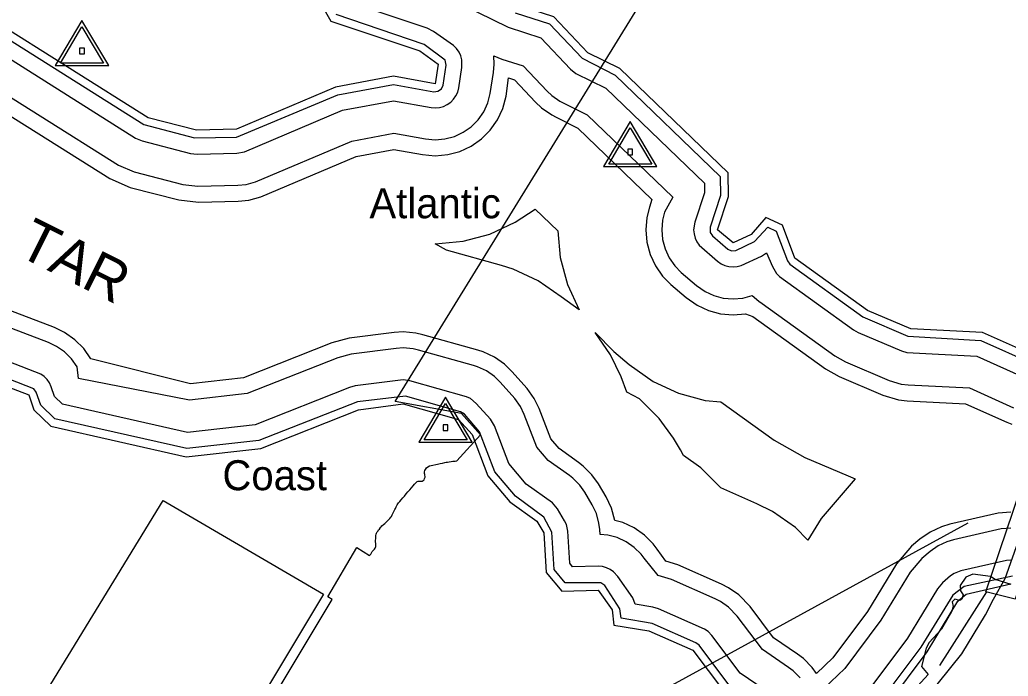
# Model space of a CAD drawing. Extents: x 2532689 to 2764727, y 536648 to 732970.
# Drawn here: x 2571409 to 2576359, y 657096 to 660381 of the extents above; entities that cross this region are included whole.
import ezdxf

# ---------------------------------------------------------------- set-up
doc = ezdxf.new("R2010")
doc.units = 0
for name, color, linetype in [('Exist Boundary Political City Limit New', 7, 'Continuous'), ('Exist Hydrographic Buffer Line', 7, 'Continuous'), ('Exist Hydrographic River Shore', 7, 'Continuous'), ('Exist Hydrographic River Shore Label', 7, 'Continuous'), ('Exist Road Primary US Attributed', 7, 'Continuous'), ('Exist Road Primary US Structure Standard Bridge CELL', 7, 'Continuous'), ('Exist Road Primary US Structure Standard Bridge Number Label', 7, 'Continuous'), ('Exist Survey Geodetic Marker CELL', 7, 'Continuous'), ('Exist Survey Geodetic Marker Label', 7, 'Continuous'), ('Map Preparation Boundary City Limit Buffer Line', 7, 'Continuous')]:
    doc.layers.add(name, color=color, linetype=linetype)

msp = doc.modelspace()

# ---------------------------------------------------------------- linework, layer by layer
at = {"layer": 'Exist Boundary Political City Limit New'}
for points in [[(2573306.8, 657963.2), (2573312.5, 657970.2), (2573319.5, 657978), (2573328.2, 657988), (2573335.2, 657996.7), (2573345, 658008.5), (2573353.2, 658018.3), (2573362.2, 658028.6), (2573370.8, 658038.2), (2573379, 658047.9), (2573385.5, 658056.4), (2573392, 658064.3), (2573399.5, 658070.1), (2573404, 658071.5), (2573411.5, 658071.6), (2573417.5, 658071.4), (2573425, 658072.4), (2573429.8, 658075), (2573434, 658079.3), (2573437, 658085), (2573438.8, 658091.6), (2573439, 658095.1), (2573438.5, 658101.8), (2573437.8, 658104.8), (2573436.2, 658110.4), (2573435.5, 658118.9), (2573437.5, 658125.1), (2573440.5, 658130.8), (2573446, 658138), (2573452.5, 658143.6), (2573460.8, 658147.9), (2573470.2, 658150.9), (2573477.5, 658152.4), (2573492.5, 658154.9), (2573502, 658156.4), (2573515.2, 658159.7), (2573526.5, 658162.6), (2573538.2, 658165.2), (2573544.5, 658166.5), (2573551, 658167.6), (2573560, 658169.1), (2573570, 658170.6), (2573578.5, 658171.2), (2573586.5, 658171.4), (2573590.2, 658171.6), (2573597.5, 658173.4), (2573716.8, 658304.2), (2573621.8, 658410.1), (2573288.5, 658471.1), (2574628.5, 660643.2)], [(2570959.8, 654175.6), (2570929.5, 654123.4), (2570834.8, 654192.8), (2570671, 654321.6), (2570319, 654589.3), (2570282, 654617.6), (2570138.2, 654728.5), (2570380.5, 655123.6), (2571528.5, 656996), (2572127.2, 657976), (2572930, 657505.6), (2572303.5, 656460.6), (2572169, 656230.1), (2571970.5, 655888.9), (2571748.5, 655512.1), (2571555, 655181.2), (2571355, 654838.6), (2571155.8, 654500.8), (2570959.8, 654175.6)], [(2572344.8, 656431.9), (2572973.8, 657479.6), (2572951.8, 657492.8), (2573096.5, 657739.9), (2573160.2, 657699.9), (2573166.8, 657707.4), (2573170.8, 657713.4), (2573174.2, 657719.5), (2573177.8, 657723.9), (2573181, 657726.8), (2573186, 657731.6), (2573189.5, 657737.4), (2573191.8, 657744.6), (2573192.2, 657754.1), (2573191.8, 657759.5), (2573191, 657767.6), (2573191, 657776.3), (2573191.8, 657783.8), (2573192.2, 657790.8), (2573193, 657799.8), (2573194.5, 657807), (2573196.5, 657812.3), (2573199.2, 657817.7), (2573203.5, 657823.9), (2573206.5, 657827.9), (2573210.2, 657832.3), (2573216.2, 657839.6), (2573219.8, 657844), (2573223, 657848.1), (2573230.2, 657855.6), (2573236.8, 657860.9), (2573243.8, 657866.9), (2573249, 657871.8), (2573254.2, 657876.3), (2573263, 657885.4), (2573267.2, 657891.1), (2573270.2, 657895.9), (2573274, 657902.7), (2573277.2, 657909.3), (2573280.8, 657916.1), (2573284.5, 657922.9), (2573288, 657929.7), (2573290.5, 657935), (2573294.5, 657944), (2573299.8, 657953.4), (2573306.8, 657963.2)], [(2576374.8, 657555.4), (2576294.5, 657580.4), (2576270, 657594.1), (2576182.5, 657606.9), (2576146.8, 657592.1), (2576119.2, 657550.2), (2576119.8, 657522.6), (2576133.8, 657503.9), (2576127.8, 657480.8), (2576116.2, 657473.9), (2576091.8, 657482.1), (2576079.2, 657468.8), (2576083.2, 657443.9), (2576076, 657417.4), (2576024.5, 657330.9), (2575964.2, 657264.4), (2575948, 657236.9), (2575925.5, 657144.9), (2575958, 657104.6), (2575675.8, 656795.6)]]:
    msp.add_lwpolyline(points, dxfattribs=at)
at = {"layer": 'Exist Hydrographic Buffer Line'}
for points in [[(2568836.1, 662461.3), (2568853.1, 662449.2), (2569077.7, 662396), (2569161.3, 662346.1), (2569504.6, 662016.5), (2569532.3, 661990.1), (2569715.2, 661871.1), (2570174.3, 661660.2), (2570344.3, 661645.5), (2570656.6, 661164.7), (2570688.8, 661060.1), (2570676, 660833.7), (2570681.2, 660811.4), (2570729.2, 660757), (2571242.2, 660352.8), (2572030.8, 659856.8), (2572285.1, 659789.5)], [(2571192.8, 660289.9), (2571988.2, 659789.2), (2572022.2, 659774.5), (2572265.2, 659712), (2572298, 659708.3), (2572497.1, 659713.1), (2572535, 659720.3), (2573025.1, 659928), (2573281.4, 659976), (2573468.9, 659942.4), (2573490, 659940.5), (2573510.9, 659942.3), (2573531, 659947.8), (2573550.1, 659956.6), (2573567.3, 659968.6), (2573582, 659983.4), (2573593.9, 660000.5), (2573602.8, 660019.5), (2573608.3, 660039.7), (2573623.9, 660141.7), (2573623.3, 660180.5), (2573617.7, 660200.7), (2573609.1, 660219.7), (2573597, 660236.8), (2573582.2, 660251.6), (2573481, 660323.1), (2573450.2, 660338.6), (2573049.1, 660473.3)], [(2573626.9, 660456.3), (2573855, 660344), (2574018.4, 660291.3), (2574166.8, 660133.9), (2574194.1, 660112.3), (2574344.2, 660038), (2574837.8, 659562.5), (2574838.8, 659514.6), (2574790, 659367.5), (2574784.1, 659329.9), (2574785.9, 659309), (2574791.2, 659288.8), (2574800.1, 659269.8), (2574812.1, 659252.7), (2574903, 659172.8), (2574921, 659160.1), (2574940.1, 659151.3), (2574960.4, 659145.8), (2574981.1, 659144), (2575001.8, 659145.9), (2575022.1, 659151.3), (2575123.4, 659198.7), (2575149.3, 659215.2), (2575178.8, 659145.7), (2575199.1, 659110.8), (2575213.8, 659096), (2575584.2, 658829.4), (2575607.1, 658816.5), (2575825.1, 658723.5), (2575851.4, 658715.7), (2576202.6, 658696.9), (2576451.1, 658585.7)], [(2572285.1, 659789.5), (2572495.1, 659793.1), (2573001.7, 660005.1), (2573281.2, 660057.3), (2573483, 660021.1), (2573503.7, 660023), (2573520.7, 660034.9), (2573529.5, 660053.6), (2573544.5, 660153.6), (2573539.8, 660179.6), (2573435, 660257.6), (2572994.4, 660407.3)], [(2573890.2, 660415.9), (2574062.1, 660361.4), (2574225.1, 660188.8), (2574390.8, 660104.2), (2574917.3, 659597), (2574919, 659502.4), (2574866.1, 659342.4), (2574866.5, 659316.2), (2574878, 659299.4), (2574955.1, 659233.6), (2574974.1, 659224.7), (2574994.9, 659226.5), (2575089.2, 659271), (2575155.6, 659343), (2575197.2, 659323.5), (2575253.6, 659173.9), (2575265.3, 659157.3), (2575630.9, 658894.3), (2575856.3, 658797.1), (2576221.7, 658776.1), (2576483.9, 658658.7)], [(2571117.9, 660147.1), (2571903.1, 659653.6), (2571982.2, 659619.5), (2572225.2, 659557.1), (2572301.7, 659548.3), (2572500.8, 659553.2), (2572542.4, 659557.4), (2572589.8, 659570), (2573071.5, 659773.9), (2573282, 659813.4), (2573440.6, 659784.9), (2573490, 659780.5), (2573538.6, 659784.8), (2573585.7, 659797.4), (2573630, 659818), (2573670, 659846), (2573704.5, 659880.5), (2573732.5, 659920.6), (2573753.1, 659964.8), (2573765.8, 660011.9), (2573781.8, 660117.8), (2573785, 660159.6), (2573784.2, 660200.6), (2573824.2, 660184.6), (2573930.6, 660151.2), (2574050.4, 660024.1), (2574074, 660001.7), (2574113.9, 659973.7), (2574251.3, 659905.5), (2574679.1, 659493.3), (2574638.3, 659417.7), (2574628.2, 659378.4), (2574624.1, 659329.9), (2574628.2, 659281.2), (2574641.1, 659234.1), (2574661.6, 659189.9), (2574689.5, 659149.8), (2574722.1, 659117), (2574799, 659051.1), (2574841.1, 659021.5), (2574885.4, 659000.9), (2574932.5, 658988.3), (2574981.1, 658984), (2575029.5, 658988.3), (2575076.9, 659000.9), (2575111.1, 658973.4), (2575127.5, 658960.6), (2575490.7, 658699.5), (2575544.4, 658669.3), (2575762.4, 658576.3), (2575823.7, 658558.1), (2575857.9, 658554.3), (2576164.7, 658538.7), (2576385.5, 658439.6)], [(2571075.5, 660079.5), (2571860.4, 659586), (2571962.5, 659542), (2572205.5, 659479.6), (2572303.7, 659468.4), (2572502.9, 659473.2), (2572556.6, 659478.6), (2572617.3, 659494.8), (2573094.8, 659696.9), (2573282.3, 659732), (2573426.6, 659706.2), (2573490, 659700.5)], [(2573490, 659700.5), (2573552.5, 659706), (2573613.2, 659722.2), (2573670, 659748.8), (2573721.5, 659784.8), (2573765.8, 659829.2), (2573801.9, 659880.5), (2573828.3, 659937.4), (2573844.5, 659998), (2573856.2, 660090.6), (2573886.5, 660081.2), (2573992.1, 659969.2), (2574022.5, 659940.5), (2574074, 659904.5), (2574094.9, 659893.3), (2574204.6, 659839.2), (2574575.3, 659482.2), (2574562.4, 659442.8), (2574549.5, 659392.3), (2574544.1, 659329.9), (2574549.5, 659267.4), (2574565.9, 659206.7), (2574592.3, 659149.8), (2574628.4, 659098.5), (2574670, 659056.2), (2574747.1, 658990.3), (2574801.1, 658952.3), (2574857.9, 658925.7), (2574918.6, 658909.5), (2574981.1, 658904), (2575043.7, 658909.5), (2575080.8, 658895.7), (2575443.9, 658634.6), (2575512.8, 658595.7), (2575730.8, 658502.7), (2575809.5, 658479.4), (2575853.8, 658474.3)], [(2574211.3, 658929.8), (2574120.3, 658993.8), (2574006.1, 659073.8), (2573879.6, 659132.8), (2573822.4, 659151.2), (2573546.4, 659228.7), (2573490, 659260.5), (2573629, 659272.6), (2573763.5, 659308.8), (2573890, 659367.7), (2573991.1, 659434), (2574104.5, 659324.8), (2574116.4, 659190.9), (2574152.3, 659056.2), (2574211.3, 658929.8)], [(2576372.2, 657917.4), (2576309.6, 657911.8), (2576067.1, 657856.3), (2576024.8, 657843.9), (2575968, 657817.3), (2575916.6, 657781.3), (2575875.3, 657746.5), (2575799.3, 657657.7), (2575655.3, 657420.4), (2575481.6, 657188.4), (2575398.6, 657110.1), (2575377.9, 657139.7), (2575333.6, 657184.1), (2575304.1, 657206.3), (2575184.3, 657287.5), (2575066.4, 657443.9), (2575010.6, 657502.6), (2574959.2, 657538.6), (2574923.9, 657556.5), (2574704.9, 657652.7), (2574644, 657670.8), (2574601.4, 657732.1), (2574581.9, 657757.6), (2574537.6, 657802), (2574486.1, 657837.9), (2574429.3, 657864.5), (2574388.9, 657875.3), (2574372.3, 657937.1), (2574345.9, 657993.9), (2574306.9, 658058.4), (2574274.9, 658103), (2574230.6, 658147.4), (2574208.1, 658164.7), (2574109.8, 658234.8), (2574068, 658284.3), (2574009.8, 658434.9), (2573985.8, 658485), (2573949.9, 658536.4), (2573874.2, 658621.1), (2573837.5, 658656.8), (2573786.1, 658692.8), (2573729.3, 658719.3), (2573703.2, 658727.7), (2573427.2, 658805.1), (2573392.6, 658813), (2573330, 658818.5), (2573284.3, 658815.6), (2573059.4, 658786.8), (2572972.2, 658764.3), (2572529.3, 658588.4), (2572263.6, 658559), (2571765.7, 658684), (2571729.8, 658735.4), (2571685.5, 658779.7), (2571634, 658815.7), (2571582.6, 658840.3), (2571208.6, 658983.2)], [(2571696.6, 658644), (2571668.5, 658684), (2571634, 658718.5), (2571594.1, 658746.5), (2571554.1, 658765.5), (2571171.4, 658911.7)], [(2575356.6, 657776.4), (2575293.4, 657839.7), (2575179.2, 657919.7), (2575101.1, 657959.3), (2574920.4, 658038.7), (2574820.4, 658139), (2574733.6, 658199.8), (2574718, 658228.9), (2574683.2, 658286.6), (2574611.8, 658385.9), (2574513.4, 658484.5), (2574449.8, 658517.6), (2574420.3, 658593.5), (2574366.8, 658705), (2574291.3, 658815.6), (2574384.4, 658721.7), (2574461.3, 658655.9), (2574581.1, 658571.2), (2574707.6, 658512.3), (2574842.1, 658476.2), (2574920, 658469.4), (2575187.2, 658277.3), (2575340.4, 658190.9), (2575558.3, 658097.9), (2575593.4, 658084.2), (2575422.8, 657885.8), (2575356.6, 657776.4)], [(2575179.4, 657000.3), (2575016.8, 657111.2), (2574874.9, 657299.2), (2574856.4, 657318.8), (2574839, 657330.8), (2574608.3, 657433), (2574579.6, 657441.5), (2574491, 657456.2), (2574479.1, 657487.3), (2574404.5, 657594.8), (2574383.4, 657618.1), (2574366.2, 657630.1), (2574347.1, 657638.9), (2574326.8, 657644.4), (2574306.1, 657646.2), (2574178.1, 657643.3), (2574163.6, 657660.8), (2574153.9, 657821.1), (2574146.8, 657855), (2574138.1, 657873.9), (2574101.6, 657933.9), (2574076.4, 657963.6), (2573946, 658056.9), (2573858.9, 658160.1), (2573786.1, 658348.3), (2573766, 658382.2), (2573695.6, 658461), (2573666.1, 658484.9), (2573647, 658493.8), (2573362.6, 658574.1), (2573330, 658578.5), (2573089.7, 658548.7), (2573060.8, 658541.2), (2572587.7, 658353.4), (2572249.8, 658316), (2571624, 658457.4), (2571583.8, 658496.1), (2571567.2, 658543.6), (2571558, 658564), (2571546.1, 658581.1), (2571531.3, 658595.9), (2571514.1, 658608), (2571097.4, 658768.6)], [(2574961, 657052.4), (2574811.1, 657251), (2574795.1, 657263.5), (2574576.1, 657359.8), (2574420.9, 657386.8), (2574414.8, 657432.5), (2574338.9, 657549.1), (2574319.8, 657563.7), (2574141.4, 657562.5), (2574085.2, 657629.8), (2574074.2, 657816.3), (2574033.4, 657892.4), (2573891.3, 657997.6), (2573789.1, 658118.8), (2573711.2, 658319.5), (2573635.8, 658407.7), (2573616.9, 658419.5), (2573340.9, 658497), (2573100, 658469.4), (2572607.2, 658275.1), (2572245.3, 658235), (2571584.8, 658384.3), (2571514.5, 658451.8), (2571491.7, 658517.2), (2571479.8, 658534.6), (2571060.5, 658697.1)], [(2575316.6, 657088.4), (2575282.1, 657122.9), (2575259.4, 657140.2), (2575128.5, 657228.7), (2575002.6, 657395.6), (2574959.2, 657441.4), (2574919.2, 657469.4), (2574891.9, 657483.2), (2574672.9, 657579.4), (2574605.9, 657599.4), (2574535.7, 657686.4), (2574520.6, 657706.2), (2574486.1, 657740.7), (2574446.1, 657768.7), (2574401.8, 657789.3), (2574354.7, 657802), (2574315.1, 657805.4), (2574313.7, 657830.8), (2574309.8, 657862.5), (2574297.1, 657909.7), (2574276.6, 657954), (2574238.6, 658016.9), (2574213.6, 658051.7), (2574179.2, 658086.2), (2574161.5, 658099.6), (2574055.3, 658175.5), (2573998.3, 658242.9), (2573935.3, 658405.9), (2573916.5, 658445), (2573888.6, 658485), (2573814.8, 658567.7), (2573786.1, 658595.5), (2573746.1, 658623.5), (2573701.8, 658644.2), (2573681.9, 658650.6), (2573405.9, 658728.1), (2573378.6, 658734.3), (2573330, 658738.5), (2573294.6, 658736.3), (2573069.6, 658707.5), (2573001.7, 658689.9), (2572548.8, 658510.1), (2572258.8, 658478), (2571702.9, 658586.5), (2571696.6, 658644)], [(2575853.8, 658474.3), (2576145.6, 658459.5), (2576353.1, 658366.6), (2576376.9, 658356.8)], [(2576372.2, 657837.3), (2576323.6, 657833.1), (2576085.1, 657778.4), (2576052.3, 657768.7), (2576008.2, 657748.1), (2575968, 657720.1), (2575926.8, 657685.3), (2575867.6, 657616.2), (2575722, 657375.5), (2575541.3, 657134.9), (2575365, 656968.1)], [(2576372.2, 657677.3), (2576351.5, 657675.5), (2576121.2, 657622.5), (2576088.2, 657609.5), (2576071, 657597.5), (2576030, 657562.9), (2576004.5, 657533.3), (2575854.6, 657285.9), (2575661.5, 657027.9)], [(2576380.2, 657596.5), (2576139, 657544.6), (2576081.4, 657501.7), (2575920.9, 657241.1), (2575721.1, 656974.5)]]:
    msp.add_lwpolyline(points, dxfattribs=at)
at = {"layer": 'Exist Hydrographic River Shore'}
for points in [[(2573490, 660060.6), (2573281, 660098), (2572990.1, 660043.6), (2572494, 659833.1), (2572294.9, 659828.3), (2572051.9, 659890.7), (2571267, 660384.2), (2570758.9, 660783.9), (2570716, 660831.4), (2570728.9, 661065.1), (2570693.1, 661181.8), (2570367, 661684), (2570190.9, 661696.6), (2569736.9, 661904.7), (2569559.9, 662019.1), (2569532.5, 662045.4)], [(2572863.9, 660557.2), (2572967.1, 660374.3), (2573412.1, 660224.9), (2573504.9, 660159.6), (2573490, 660060.6)], [(2576655.6, 658688.6), (2576500.1, 658695.2), (2576231.1, 658815.6), (2575872.1, 658833.9), (2575654.1, 658926.8), (2575291.2, 659187.9), (2575229, 659352.9), (2575145.2, 659392.1), (2575072.2, 659307.1), (2574981.1, 659264), (2574904, 659329.9), (2574959.2, 659496.2), (2574957.1, 659614.4), (2574414.1, 660137.3), (2574254, 660216.2), (2574084, 660396.5), (2573908.1, 660451.7), (2573680.1, 660564)], [(2571042.1, 658661.4), (2571454, 658504), (2571480.1, 658429.6), (2571564.9, 658347.7), (2572243.1, 658194.5), (2572617.1, 658235.9), (2573105.1, 658429.7), (2573330, 658458.5), (2573606, 658381), (2573674.1, 658305), (2573754.1, 658098.1), (2573864, 657967.9), (2573999.1, 657871.6), (2574034.2, 657814), (2574046.1, 657614.2), (2574123.2, 657522.1), (2574306.1, 657526.2), (2574375.2, 657427.3), (2574385, 657352.1), (2574560.1, 657323.1), (2574779.1, 657226.9), (2574933.1, 657023)], [(2575751.1, 656947.8), (2575954.1, 657218.6), (2576107.1, 657471.1), (2576148.1, 657505.6), (2576372.2, 657557.3)]]:
    msp.add_lwpolyline(points, dxfattribs=at)
at = {"layer": 'Exist Road Primary US Attributed'}
msp.add_lwpolyline([(2573212.9, 653537.8), (2573905.7, 654441.6), (2575474.3, 656397.1), (2576127.8, 657208.2), (2576246.2, 657402.9), (2576285.7, 657481.8), (2576344.1, 657585.4), (2576532.2, 658116.5)], dxfattribs=at)
at = {"layer": 'Exist Road Primary US Structure Standard Bridge CELL'}
msp.add_line((2576250.1, 657518.1), (2576015.2, 657149.9), dxfattribs=at)
msp.add_lwpolyline([(2576808.1, 658701.8), (2576393.8, 657481.5), (2576247.4, 657518.8), (2576661.7, 658739.1)], close=True, dxfattribs=at)
at = {"layer": 'Exist Road Primary US Structure Standard Bridge Number Label'}
msp.add_line((2576157.2, 657861.8), (2574119.9, 656747.8), dxfattribs=at)
at = {"layer": 'Exist Survey Geodetic Marker CELL'}
for points in [[(2571854.7, 660151.7), (2571720.7, 660377.8), (2571587.3, 660151.7)], [(2571828.8, 660163.8), (2571613.2, 660163.8), (2571720.7, 660346)], [(2571733, 660210.4), (2571733, 660238.7), (2571708.8, 660238.7), (2571708.8, 660210.4)], [(2574599.9, 659646.5), (2574466, 659872.5), (2574332.5, 659646.5)], [(2574574, 659658.6), (2574358.5, 659658.6), (2574466, 659840.7)], [(2574478.3, 659705.1), (2574478.3, 659733.4), (2574454, 659733.4), (2574454, 659705.1)], [(2573675.3, 658266.5), (2573541.3, 658492.6), (2573407.8, 658266.5)], [(2573649.3, 658278.6), (2573433.8, 658278.6), (2573541.3, 658460.8)], [(2573553.6, 658325.2), (2573553.6, 658353.5), (2573529.4, 658353.5), (2573529.4, 658325.2)]]:
    msp.add_lwpolyline(points, close=True, dxfattribs=at)
at = {"layer": 'Map Preparation Boundary City Limit Buffer Line'}
for points in [[(2573306.8, 657963.2), (2573312.5, 657970.2), (2573319.5, 657978), (2573328.2, 657988), (2573335.2, 657996.7), (2573345, 658008.5), (2573353.2, 658018.3), (2573362.2, 658028.6), (2573370.8, 658038.2), (2573379, 658047.9), (2573385.5, 658056.4), (2573392, 658064.3), (2573399.5, 658070.1), (2573404, 658071.5), (2573411.5, 658071.6), (2573417.5, 658071.4), (2573425, 658072.4), (2573429.8, 658075), (2573434, 658079.3), (2573437, 658085), (2573438.8, 658091.6), (2573439, 658095.1), (2573438.5, 658101.8), (2573437.8, 658104.8), (2573436.2, 658110.4), (2573435.5, 658118.9), (2573437.5, 658125.1), (2573440.5, 658130.8), (2573446, 658138), (2573452.5, 658143.6), (2573460.8, 658147.9), (2573470.2, 658150.9), (2573477.5, 658152.4), (2573492.5, 658154.9), (2573502, 658156.4), (2573515.2, 658159.7), (2573526.5, 658162.6), (2573538.2, 658165.2), (2573544.5, 658166.5), (2573551, 658167.6), (2573560, 658169.1), (2573570, 658170.6), (2573578.5, 658171.2), (2573586.5, 658171.4), (2573590.2, 658171.6), (2573597.5, 658173.4), (2573716.8, 658304.2), (2573621.8, 658410.1), (2573288.5, 658471.1), (2574628.5, 660643.2)], [(2570959.8, 654175.6), (2570929.5, 654123.4), (2570834.8, 654192.8), (2570671, 654321.6), (2570319, 654589.3), (2570282, 654617.6), (2570138.2, 654728.5), (2570380.5, 655123.6), (2571528.5, 656996), (2572127.2, 657976), (2572930, 657505.6), (2572303.5, 656460.6), (2572169, 656230.1), (2571970.5, 655888.9), (2571748.5, 655512.1), (2571555, 655181.2), (2571355, 654838.6), (2571155.8, 654500.8), (2570959.8, 654175.6)], [(2572344.8, 656431.9), (2572973.8, 657479.6), (2572951.8, 657492.8), (2573096.5, 657739.9), (2573160.2, 657699.9), (2573166.8, 657707.4), (2573170.8, 657713.4), (2573174.2, 657719.5), (2573177.8, 657723.9), (2573181, 657726.8), (2573186, 657731.6), (2573189.5, 657737.4), (2573191.8, 657744.6), (2573192.2, 657754.1), (2573191.8, 657759.5), (2573191, 657767.6), (2573191, 657776.3), (2573191.8, 657783.8), (2573192.2, 657790.8), (2573193, 657799.8), (2573194.5, 657807), (2573196.5, 657812.3), (2573199.2, 657817.7), (2573203.5, 657823.9), (2573206.5, 657827.9), (2573210.2, 657832.3), (2573216.2, 657839.6), (2573219.8, 657844), (2573223, 657848.1), (2573230.2, 657855.6), (2573236.8, 657860.9), (2573243.8, 657866.9), (2573249, 657871.8), (2573254.2, 657876.3), (2573263, 657885.4), (2573267.2, 657891.1), (2573270.2, 657895.9), (2573274, 657902.7), (2573277.2, 657909.3), (2573280.8, 657916.1), (2573284.5, 657922.9), (2573288, 657929.7), (2573290.5, 657935), (2573294.5, 657944), (2573299.8, 657953.4), (2573306.8, 657963.2)], [(2576374.8, 657555.4), (2576294.5, 657580.4), (2576270, 657594.1), (2576182.5, 657606.9), (2576146.8, 657592.1), (2576119.2, 657550.2), (2576119.8, 657522.6), (2576133.8, 657503.9), (2576127.8, 657480.8), (2576116.2, 657473.9), (2576091.8, 657482.1), (2576079.2, 657468.8), (2576083.2, 657443.9), (2576076, 657417.4), (2576024.5, 657330.9), (2575964.2, 657264.4), (2575948, 657236.9), (2575925.5, 657144.9), (2575958, 657104.6), (2575675.8, 656795.6)]]:
    msp.add_lwpolyline(points, dxfattribs=at)

# ---------------------------------------------------------------- texts
at = {"layer": 'Exist Hydrographic River Shore Label'}
msp.add_text('TAR', height=210, rotation=333.3671, dxfattribs=at).set_placement((2571389, 659206.8))
at = {"layer": 'Exist Survey Geodetic Marker Label'}
for s, p in [('Atlantic', (2573160.6, 659387.7)), ('Coast', (2572424.4, 658026.7))]:
    msp.add_text(s, height=150, dxfattribs=at).set_placement(p)

doc.saveas('drawing.dxf')
